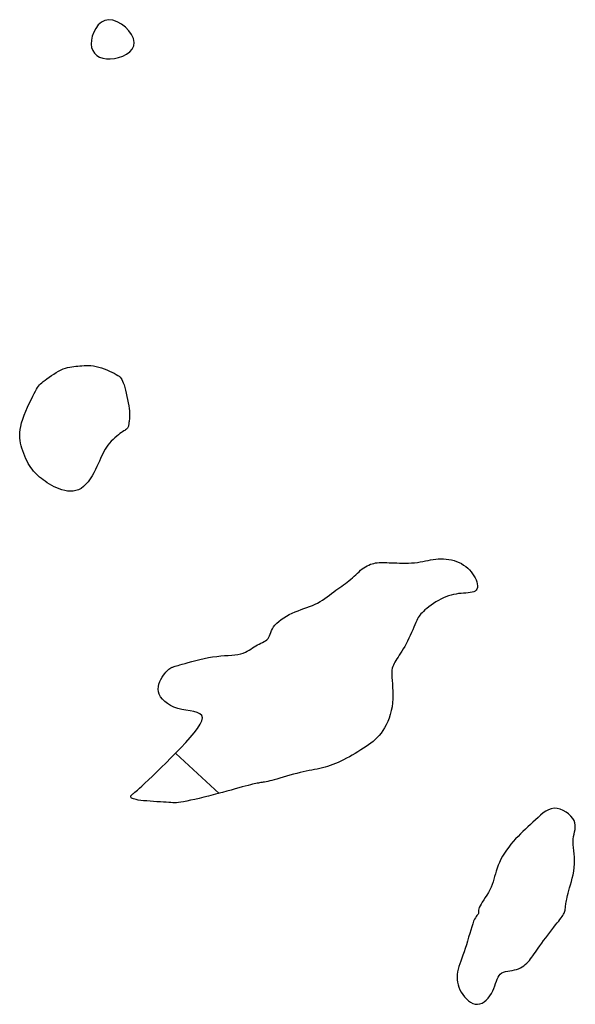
# Model space of a CAD drawing. Header units: millimetres. Extents: x 32690613 to 32693367, y 5343692 to 5344708.
# Tile 998 of 1009: x 32693253 to 32693267, y 5344623 to 5344647. Entities that reach past the tile are written whole.
import ezdxf

# ---------------------------------------------------------------- set-up
doc = ezdxf.new("R2010")
doc.units = ezdxf.units.MM
doc.header["$LTSCALE"] = 20
doc.layers.add('02-DGM_HL_491.00', color=62, linetype='Continuous')
doc.layers.add('02-DGM_HL_491.50', color=72, linetype='Continuous')

msp = doc.modelspace()

# ---------------------------------------------------------------- linework, layer by layer
at = {"layer": '02-DGM_HL_491.00', "elevation": 491, "flags": 128}
for points in [[(32693255.542, 5344646.526), (32693255.449, 5344646.508), (32693255.366, 5344646.464), (32693255.292, 5344646.399), (32693255.231, 5344646.318), (32693255.181, 5344646.227), (32693255.146, 5344646.13), (32693255.125, 5344646.033), (32693255.12, 5344645.94), (32693255.132, 5344645.857), (32693255.159, 5344645.783), (32693255.201, 5344645.721), (32693255.256, 5344645.669), (32693255.322, 5344645.629), (32693255.399, 5344645.601), (32693255.485, 5344645.585), (32693255.579, 5344645.583), (32693255.678, 5344645.593), (32693255.78, 5344645.616), (32693255.878, 5344645.651), (32693255.968, 5344645.697), (32693256.046, 5344645.754), (32693256.107, 5344645.82), (32693256.145, 5344645.896), (32693256.156, 5344645.981), (32693256.138, 5344646.072), (32693256.093, 5344646.167), (32693256.026, 5344646.26), (32693255.943, 5344646.346), (32693255.848, 5344646.42), (32693255.746, 5344646.479), (32693255.642, 5344646.516)], [(32693255.718, 5344638.013), (32693255.758, 5344637.989), (32693255.791, 5344637.967), (32693255.818, 5344637.943), (32693255.841, 5344637.917), (32693255.86, 5344637.888), (32693255.877, 5344637.853), (32693255.893, 5344637.811), (32693255.91, 5344637.76), (32693255.927, 5344637.7), (32693255.944, 5344637.632), (32693255.962, 5344637.559), (32693255.979, 5344637.483), (32693255.995, 5344637.406), (32693256.01, 5344637.33), (32693256.022, 5344637.258), (32693256.032, 5344637.192), (32693256.039, 5344637.134), (32693256.042, 5344637.083), (32693256.044, 5344637.039), (32693256.043, 5344637), (32693256.042, 5344636.966), (32693256.039, 5344636.935), (32693256.036, 5344636.908), (32693256.032, 5344636.882), (32693256.029, 5344636.858), (32693256.027, 5344636.834), (32693256.024, 5344636.812), (32693256.02, 5344636.791), (32693256.016, 5344636.772), (32693256.01, 5344636.754), (32693256.002, 5344636.737), (32693255.993, 5344636.722), (32693255.98, 5344636.708), (32693255.966, 5344636.695), (32693255.948, 5344636.683), (32693255.928, 5344636.669), (32693255.904, 5344636.654), (32693255.877, 5344636.637), (32693255.847, 5344636.616), (32693255.812, 5344636.592), (32693255.774, 5344636.563), (32693255.734, 5344636.529), (32693255.691, 5344636.492), (32693255.647, 5344636.452), (32693255.604, 5344636.408), (32693255.562, 5344636.362), (32693255.522, 5344636.314), (32693255.486, 5344636.265), (32693255.453, 5344636.214), (32693255.424, 5344636.162), (32693255.397, 5344636.109), (32693255.371, 5344636.052), (32693255.345, 5344635.994), (32693255.319, 5344635.932), (32693255.291, 5344635.867), (32693255.26, 5344635.798), (32693255.225, 5344635.726), (32693255.186, 5344635.651), (32693255.144, 5344635.577), (32693255.097, 5344635.504), (32693255.048, 5344635.436), (32693254.995, 5344635.373), (32693254.939, 5344635.319), (32693254.88, 5344635.275), (32693254.818, 5344635.242), (32693254.754, 5344635.221), (32693254.688, 5344635.209), (32693254.621, 5344635.206), (32693254.553, 5344635.212), (32693254.486, 5344635.223), (32693254.42, 5344635.24), (32693254.356, 5344635.262), (32693254.293, 5344635.287), (32693254.233, 5344635.315), (32693254.176, 5344635.345), (32693254.121, 5344635.377), (32693254.068, 5344635.411), (32693254.018, 5344635.445), (32693253.97, 5344635.48), (32693253.926, 5344635.514), (32693253.883, 5344635.548), (32693253.844, 5344635.583), (32693253.806, 5344635.618), (32693253.771, 5344635.654), (32693253.737, 5344635.692), (32693253.704, 5344635.733), (32693253.673, 5344635.776), (32693253.642, 5344635.824), (32693253.612, 5344635.876), (32693253.583, 5344635.931), (32693253.555, 5344635.989), (32693253.528, 5344636.05), (32693253.503, 5344636.112), (32693253.48, 5344636.175), (32693253.46, 5344636.238), (32693253.442, 5344636.3), (32693253.427, 5344636.362), (32693253.415, 5344636.423), (32693253.408, 5344636.485), (32693253.405, 5344636.549), (32693253.407, 5344636.616), (32693253.415, 5344636.687), (32693253.43, 5344636.764), (32693253.451, 5344636.846), (32693253.48, 5344636.936), (32693253.514, 5344637.03), (32693253.553, 5344637.127), (32693253.594, 5344637.224), (32693253.636, 5344637.317), (32693253.678, 5344637.405), (32693253.717, 5344637.486), (32693253.753, 5344637.556), (32693253.783, 5344637.613), (32693253.81, 5344637.66), (32693253.834, 5344637.699), (32693253.857, 5344637.731), (32693253.881, 5344637.758), (32693253.907, 5344637.784), (32693253.936, 5344637.81), (32693253.972, 5344637.838), (32693254.013, 5344637.871), (32693254.06, 5344637.907), (32693254.112, 5344637.944), (32693254.167, 5344637.983), (32693254.224, 5344638.021), (32693254.282, 5344638.058), (32693254.34, 5344638.091), (32693254.397, 5344638.12), (32693254.452, 5344638.143), (32693254.504, 5344638.162), (32693254.555, 5344638.176), (32693254.605, 5344638.187), (32693254.654, 5344638.196), (32693254.703, 5344638.202), (32693254.751, 5344638.207), (32693254.8, 5344638.212), (32693254.849, 5344638.217), (32693254.9, 5344638.221), (32693254.951, 5344638.225), (32693255.004, 5344638.227), (32693255.059, 5344638.226), (32693255.116, 5344638.223), (32693255.175, 5344638.216), (32693255.237, 5344638.204), (32693255.301, 5344638.188), (32693255.367, 5344638.168), (32693255.433, 5344638.145), (32693255.498, 5344638.119), (32693255.56, 5344638.092), (32693255.618, 5344638.065), (32693255.672, 5344638.038)], [(32693259.194, 5344628.212), (32693259.166, 5344628.207), (32693259.138, 5344628.203), (32693259.108, 5344628.198), (32693259.075, 5344628.191), (32693259.038, 5344628.183), (32693258.995, 5344628.174), (32693258.946, 5344628.162), (32693258.888, 5344628.147), (32693258.822, 5344628.129), (32693258.747, 5344628.108), (32693258.664, 5344628.085), (32693258.575, 5344628.06), (32693258.479, 5344628.034), (32693258.378, 5344628.006), (32693258.272, 5344627.977), (32693258.162, 5344627.948), (32693258.049, 5344627.919), (32693257.936, 5344627.89), (32693257.823, 5344627.862), (32693257.713, 5344627.835), (32693257.607, 5344627.811), (32693257.509, 5344627.789), (32693257.42, 5344627.77), (32693257.341, 5344627.755), (32693257.275, 5344627.743), (32693257.218, 5344627.736), (32693257.169, 5344627.731), (32693257.123, 5344627.73), (32693257.079, 5344627.73), (32693257.033, 5344627.732), (32693256.983, 5344627.736), (32693256.925, 5344627.74), (32693256.857, 5344627.744), (32693256.782, 5344627.749), (32693256.701, 5344627.754), (32693256.618, 5344627.76), (32693256.535, 5344627.766), (32693256.454, 5344627.772), (32693256.379, 5344627.779), (32693256.311, 5344627.787), (32693256.253, 5344627.795), (32693256.205, 5344627.804), (32693256.166, 5344627.813), (32693256.135, 5344627.823), (32693256.11, 5344627.833), (32693256.093, 5344627.843), (32693256.08, 5344627.854), (32693256.073, 5344627.864), (32693256.07, 5344627.874), (32693256.07, 5344627.884), (32693256.073, 5344627.894), (32693256.079, 5344627.904), (32693256.086, 5344627.913), (32693256.095, 5344627.922), (32693256.105, 5344627.93), (32693256.115, 5344627.938), (32693256.125, 5344627.945), (32693256.137, 5344627.954), (32693256.153, 5344627.965), (32693256.173, 5344627.981), (32693256.2, 5344628.004), (32693256.236, 5344628.035), (32693256.282, 5344628.077), (32693256.341, 5344628.13), (32693256.412, 5344628.197), (32693256.496, 5344628.277), (32693256.59, 5344628.367), (32693256.693, 5344628.467), (32693256.803, 5344628.574), (32693256.918, 5344628.688), (32693257.036, 5344628.806), (32693257.156, 5344628.928), (32693257.276, 5344629.051), (32693257.392, 5344629.174), (32693257.5, 5344629.294), (32693257.596, 5344629.408), (32693257.677, 5344629.515), (32693257.739, 5344629.613), (32693257.778, 5344629.698), (32693257.791, 5344629.768), (32693257.774, 5344629.823), (32693257.731, 5344629.863), (32693257.667, 5344629.894), (32693257.587, 5344629.916), (32693257.495, 5344629.935), (32693257.396, 5344629.952), (32693257.296, 5344629.971), (32693257.198, 5344629.995), (32693257.107, 5344630.027), (32693257.024, 5344630.065), (32693256.95, 5344630.11), (32693256.886, 5344630.16), (32693256.832, 5344630.215), (32693256.788, 5344630.272), (32693256.757, 5344630.332), (32693256.738, 5344630.394), (32693256.731, 5344630.456), (32693256.735, 5344630.518), (32693256.749, 5344630.579), (32693256.77, 5344630.637), (32693256.796, 5344630.692), (32693256.826, 5344630.744), (32693256.857, 5344630.79), (32693256.887, 5344630.831), (32693256.916, 5344630.866), (32693256.942, 5344630.895), (32693256.967, 5344630.919), (32693256.989, 5344630.938), (32693257.01, 5344630.953), (32693257.03, 5344630.965), (32693257.048, 5344630.974), (32693257.065, 5344630.982), (32693257.081, 5344630.988), (32693257.098, 5344630.994), (32693257.117, 5344631), (32693257.14, 5344631.007), (32693257.169, 5344631.015), (32693257.206, 5344631.025), (32693257.251, 5344631.038), (32693257.307, 5344631.054), (32693257.374, 5344631.073), (32693257.453, 5344631.096), (32693257.539, 5344631.12), (32693257.633, 5344631.145), (32693257.731, 5344631.17), (32693257.833, 5344631.193), (32693257.935, 5344631.214), (32693258.037, 5344631.231), (32693258.136, 5344631.244), (32693258.232, 5344631.254), (32693258.325, 5344631.261), (32693258.413, 5344631.267), (32693258.496, 5344631.274), (32693258.574, 5344631.281), (32693258.646, 5344631.291), (32693258.711, 5344631.304), (32693258.77, 5344631.321), (32693258.823, 5344631.342), (32693258.87, 5344631.366), (32693258.914, 5344631.392), (32693258.955, 5344631.419), (32693258.995, 5344631.446), (32693259.034, 5344631.472), (32693259.073, 5344631.496), (32693259.114, 5344631.518), (32693259.155, 5344631.538), (32693259.197, 5344631.557), (32693259.237, 5344631.577), (32693259.275, 5344631.597), (32693259.31, 5344631.619), (32693259.341, 5344631.643), (32693259.368, 5344631.671), (32693259.389, 5344631.703), (32693259.406, 5344631.738), (32693259.422, 5344631.777), (32693259.437, 5344631.818), (32693259.454, 5344631.861), (32693259.475, 5344631.905), (32693259.501, 5344631.95), (32693259.534, 5344631.996), (32693259.576, 5344632.04), (32693259.625, 5344632.084), (32693259.681, 5344632.127), (32693259.743, 5344632.168), (32693259.809, 5344632.208), (32693259.877, 5344632.245), (32693259.948, 5344632.28), (32693260.019, 5344632.312), (32693260.09, 5344632.34), (32693260.161, 5344632.367), (32693260.23, 5344632.392), (32693260.299, 5344632.417), (32693260.366, 5344632.441), (32693260.431, 5344632.467), (32693260.495, 5344632.494), (32693260.558, 5344632.524), (32693260.618, 5344632.557), (32693260.676, 5344632.594), (32693260.733, 5344632.632), (32693260.788, 5344632.671), (32693260.842, 5344632.711), (32693260.894, 5344632.751), (32693260.945, 5344632.791), (32693260.994, 5344632.829), (32693261.042, 5344632.864), (32693261.09, 5344632.899), (32693261.136, 5344632.932), (32693261.181, 5344632.964), (32693261.225, 5344632.996), (32693261.269, 5344633.028), (32693261.311, 5344633.06), (32693261.353, 5344633.094), (32693261.394, 5344633.13), (32693261.434, 5344633.166), (32693261.474, 5344633.203), (32693261.513, 5344633.239), (32693261.552, 5344633.275), (32693261.591, 5344633.309), (32693261.629, 5344633.341), (32693261.668, 5344633.37), (32693261.707, 5344633.395), (32693261.746, 5344633.417), (32693261.785, 5344633.436), (32693261.825, 5344633.453), (32693261.865, 5344633.466), (32693261.906, 5344633.476), (32693261.948, 5344633.485), (32693261.99, 5344633.49), (32693262.033, 5344633.494), (32693262.078, 5344633.496), (32693262.124, 5344633.497), (32693262.172, 5344633.496), (32693262.223, 5344633.494), (32693262.277, 5344633.492), (32693262.334, 5344633.49), (32693262.395, 5344633.487), (32693262.459, 5344633.485), (32693262.527, 5344633.483), (32693262.597, 5344633.482), (32693262.669, 5344633.482), (32693262.741, 5344633.484), (32693262.813, 5344633.487), (32693262.885, 5344633.492), (32693262.954, 5344633.5), (32693263.021, 5344633.509), (32693263.085, 5344633.521), (32693263.148, 5344633.533), (32693263.209, 5344633.545), (32693263.27, 5344633.557), (32693263.331, 5344633.568), (32693263.392, 5344633.577), (32693263.454, 5344633.583), (32693263.517, 5344633.585), (32693263.58, 5344633.584), (32693263.645, 5344633.579), (32693263.709, 5344633.571), (32693263.772, 5344633.559), (32693263.834, 5344633.542), (32693263.895, 5344633.522), (32693263.954, 5344633.498), (32693264.01, 5344633.469), (32693264.063, 5344633.436), (32693264.114, 5344633.4), (32693264.161, 5344633.361), (32693264.204, 5344633.319), (32693264.244, 5344633.274), (32693264.28, 5344633.227), (32693264.312, 5344633.178), (32693264.34, 5344633.129), (32693264.362, 5344633.078), (32693264.379, 5344633.029), (32693264.391, 5344632.981), (32693264.396, 5344632.936), (32693264.393, 5344632.896), (32693264.384, 5344632.86), (32693264.366, 5344632.831), (32693264.34, 5344632.808), (32693264.307, 5344632.792), (32693264.267, 5344632.781), (32693264.222, 5344632.773), (32693264.171, 5344632.768), (32693264.118, 5344632.764), (32693264.061, 5344632.76), (32693264.003, 5344632.755), (32693263.944, 5344632.749), (32693263.884, 5344632.739), (32693263.823, 5344632.727), (32693263.762, 5344632.712), (32693263.701, 5344632.694), (32693263.64, 5344632.672), (32693263.578, 5344632.647), (32693263.517, 5344632.618), (32693263.456, 5344632.585), (32693263.396, 5344632.549), (32693263.337, 5344632.511), (32693263.281, 5344632.472), (32693263.228, 5344632.432), (32693263.179, 5344632.394), (32693263.135, 5344632.357), (32693263.096, 5344632.322), (32693263.064, 5344632.291), (32693263.036, 5344632.262), (32693263.013, 5344632.234), (32693262.992, 5344632.206), (32693262.973, 5344632.175), (32693262.955, 5344632.141), (32693262.936, 5344632.101), (32693262.915, 5344632.056), (32693262.893, 5344632.004), (32693262.867, 5344631.945), (32693262.84, 5344631.882), (32693262.811, 5344631.815), (32693262.78, 5344631.746), (32693262.748, 5344631.677), (32693262.715, 5344631.609), (32693262.682, 5344631.544), (32693262.649, 5344631.482), (32693262.615, 5344631.424), (32693262.582, 5344631.369), (32693262.55, 5344631.318), (32693262.519, 5344631.27), (32693262.489, 5344631.225), (32693262.461, 5344631.183), (32693262.436, 5344631.144), (32693262.413, 5344631.107), (32693262.393, 5344631.072), (32693262.376, 5344631.036), (32693262.361, 5344630.998), (32693262.35, 5344630.958), (32693262.343, 5344630.913), (32693262.338, 5344630.862), (32693262.337, 5344630.804), (32693262.34, 5344630.737), (32693262.346, 5344630.663), (32693262.352, 5344630.582), (32693262.358, 5344630.496), (32693262.363, 5344630.406), (32693262.366, 5344630.314), (32693262.364, 5344630.22), (32693262.358, 5344630.125), (32693262.345, 5344630.032), (32693262.326, 5344629.94), (32693262.302, 5344629.85), (32693262.273, 5344629.763), (32693262.241, 5344629.68), (32693262.205, 5344629.602), (32693262.166, 5344629.528), (32693262.125, 5344629.461), (32693262.082, 5344629.4), (32693262.037, 5344629.345), (32693261.99, 5344629.294), (32693261.941, 5344629.247), (32693261.89, 5344629.203), (32693261.836, 5344629.161), (32693261.78, 5344629.121), (32693261.72, 5344629.08), (32693261.658, 5344629.038), (32693261.593, 5344628.996), (32693261.526, 5344628.954), (32693261.458, 5344628.913), (32693261.389, 5344628.873), (32693261.32, 5344628.833), (32693261.251, 5344628.796), (32693261.183, 5344628.761), (32693261.116, 5344628.728), (32693261.05, 5344628.698), (32693260.986, 5344628.671), (32693260.922, 5344628.645), (32693260.859, 5344628.623), (32693260.797, 5344628.602), (32693260.735, 5344628.583), (32693260.673, 5344628.567), (32693260.611, 5344628.552), (32693260.548, 5344628.538), (32693260.485, 5344628.525), (32693260.42, 5344628.513), (32693260.353, 5344628.5), (32693260.283, 5344628.486), (32693260.211, 5344628.471), (32693260.135, 5344628.453), (32693260.056, 5344628.433), (32693259.975, 5344628.412), (32693259.892, 5344628.389), (32693259.81, 5344628.365), (32693259.731, 5344628.342), (32693259.654, 5344628.32), (32693259.582, 5344628.299), (32693259.517, 5344628.28), (32693259.459, 5344628.265), (32693259.407, 5344628.252), (32693259.362, 5344628.242), (32693259.322, 5344628.233), (32693259.285, 5344628.226), (32693259.253, 5344628.221), (32693259.223, 5344628.216)]]:
    msp.add_lwpolyline(points, close=True, dxfattribs=at)
msp.add_lwpolyline([(32693258.195, 5344627.949), (32693257.157, 5344628.909)], dxfattribs=at)
at = {"layer": '02-DGM_HL_491.50', "elevation": 491.5, "flags": 128}
msp.add_lwpolyline([(32693266.697, 5344626.854), (32693266.704, 5344626.916), (32693266.715, 5344626.974), (32693266.727, 5344627.03), (32693266.738, 5344627.085), (32693266.744, 5344627.139), (32693266.745, 5344627.192), (32693266.736, 5344627.246), (32693266.716, 5344627.3), (32693266.683, 5344627.355), (32693266.638, 5344627.409), (32693266.584, 5344627.46), (32693266.522, 5344627.505), (32693266.454, 5344627.544), (32693266.383, 5344627.573), (32693266.31, 5344627.592), (32693266.238, 5344627.596), (32693266.168, 5344627.586), (32693266.101, 5344627.562), (32693266.036, 5344627.528), (32693265.972, 5344627.484), (32693265.91, 5344627.433), (32693265.849, 5344627.378), (32693265.788, 5344627.32), (32693265.728, 5344627.261), (32693265.668, 5344627.204), (32693265.607, 5344627.148), (32693265.547, 5344627.092), (32693265.488, 5344627.036), (32693265.429, 5344626.98), (32693265.37, 5344626.921), (32693265.312, 5344626.861), (32693265.256, 5344626.798), (32693265.2, 5344626.732), (32693265.146, 5344626.663), (32693265.094, 5344626.591), (32693265.046, 5344626.519), (32693265, 5344626.445), (32693264.959, 5344626.372), (32693264.922, 5344626.299), (32693264.891, 5344626.228), (32693264.865, 5344626.158), (32693264.844, 5344626.09), (32693264.825, 5344626.024), (32693264.808, 5344625.958), (32693264.791, 5344625.894), (32693264.773, 5344625.83), (32693264.751, 5344625.766), (32693264.726, 5344625.702), (32693264.695, 5344625.639), (32693264.66, 5344625.576), (32693264.622, 5344625.514), (32693264.584, 5344625.454), (32693264.546, 5344625.397), (32693264.512, 5344625.344), (32693264.481, 5344625.295), (32693264.457, 5344625.251), (32693264.44, 5344625.213), (32693264.429, 5344625.18), (32693264.423, 5344625.152), (32693264.421, 5344625.129), (32693264.421, 5344625.109), (32693264.421, 5344625.092), (32693264.421, 5344625.078), (32693264.419, 5344625.067), (32693264.413, 5344625.057), (32693264.405, 5344625.047), (32693264.393, 5344625.035), (32693264.379, 5344625.019), (32693264.363, 5344624.998), (32693264.345, 5344624.97), (32693264.325, 5344624.932), (32693264.304, 5344624.884), (32693264.282, 5344624.823), (32693264.258, 5344624.752), (32693264.234, 5344624.673), (32693264.21, 5344624.588), (32693264.184, 5344624.499), (32693264.158, 5344624.409), (32693264.13, 5344624.319), (32693264.103, 5344624.233), (32693264.075, 5344624.151), (32693264.047, 5344624.073), (32693264.019, 5344624), (32693263.994, 5344623.929), (32693263.97, 5344623.862), (32693263.95, 5344623.797), (32693263.932, 5344623.733), (32693263.92, 5344623.669), (32693263.912, 5344623.607), (32693263.909, 5344623.544), (32693263.911, 5344623.482), (32693263.919, 5344623.42), (32693263.932, 5344623.359), (32693263.951, 5344623.299), (32693263.976, 5344623.24), (32693264.006, 5344623.182), (32693264.043, 5344623.125), (32693264.084, 5344623.07), (32693264.13, 5344623.021), (32693264.18, 5344622.976), (32693264.232, 5344622.94), (32693264.286, 5344622.912), (32693264.342, 5344622.896), (32693264.397, 5344622.891), (32693264.453, 5344622.9), (32693264.506, 5344622.921), (32693264.558, 5344622.953), (32693264.608, 5344622.993), (32693264.654, 5344623.041), (32693264.696, 5344623.094), (32693264.733, 5344623.152), (32693264.765, 5344623.211), (32693264.791, 5344623.272), (32693264.813, 5344623.331), (32693264.832, 5344623.39), (32693264.85, 5344623.445), (32693264.868, 5344623.497), (32693264.889, 5344623.544), (32693264.913, 5344623.585), (32693264.944, 5344623.618), (32693264.981, 5344623.644), (32693265.024, 5344623.664), (32693265.071, 5344623.678), (32693265.122, 5344623.688), (32693265.175, 5344623.697), (32693265.228, 5344623.705), (32693265.281, 5344623.715), (32693265.332, 5344623.728), (32693265.38, 5344623.744), (32693265.425, 5344623.765), (32693265.467, 5344623.789), (32693265.506, 5344623.816), (32693265.543, 5344623.846), (32693265.577, 5344623.877), (32693265.61, 5344623.911), (32693265.641, 5344623.946), (32693265.67, 5344623.982), (32693265.698, 5344624.019), (32693265.727, 5344624.058), (32693265.756, 5344624.099), (32693265.786, 5344624.143), (32693265.819, 5344624.19), (32693265.854, 5344624.241), (32693265.894, 5344624.297), (32693265.937, 5344624.357), (32693265.984, 5344624.421), (32693266.033, 5344624.486), (32693266.084, 5344624.553), (32693266.134, 5344624.618), (32693266.183, 5344624.682), (32693266.23, 5344624.742), (32693266.273, 5344624.797), (32693266.312, 5344624.846), (32693266.346, 5344624.89), (32693266.377, 5344624.929), (32693266.403, 5344624.964), (32693266.426, 5344624.995), (32693266.445, 5344625.024), (32693266.461, 5344625.051), (32693266.474, 5344625.077), (32693266.484, 5344625.102), (32693266.492, 5344625.127), (32693266.498, 5344625.152), (32693266.502, 5344625.177), (32693266.506, 5344625.203), (32693266.509, 5344625.229), (32693266.512, 5344625.256), (32693266.515, 5344625.285), (32693266.519, 5344625.314), (32693266.524, 5344625.346), (32693266.531, 5344625.38), (32693266.539, 5344625.418), (32693266.549, 5344625.46), (32693266.56, 5344625.507), (32693266.574, 5344625.56), (32693266.591, 5344625.62), (32693266.609, 5344625.686), (32693266.63, 5344625.759), (32693266.651, 5344625.837), (32693266.671, 5344625.919), (32693266.69, 5344626.003), (32693266.706, 5344626.089), (32693266.718, 5344626.175), (32693266.725, 5344626.261), (32693266.726, 5344626.344), (32693266.724, 5344626.425), (32693266.718, 5344626.503), (32693266.71, 5344626.579), (32693266.703, 5344626.652), (32693266.697, 5344626.723), (32693266.695, 5344626.79)], close=True, dxfattribs=at)

doc.saveas('drawing.dxf')
